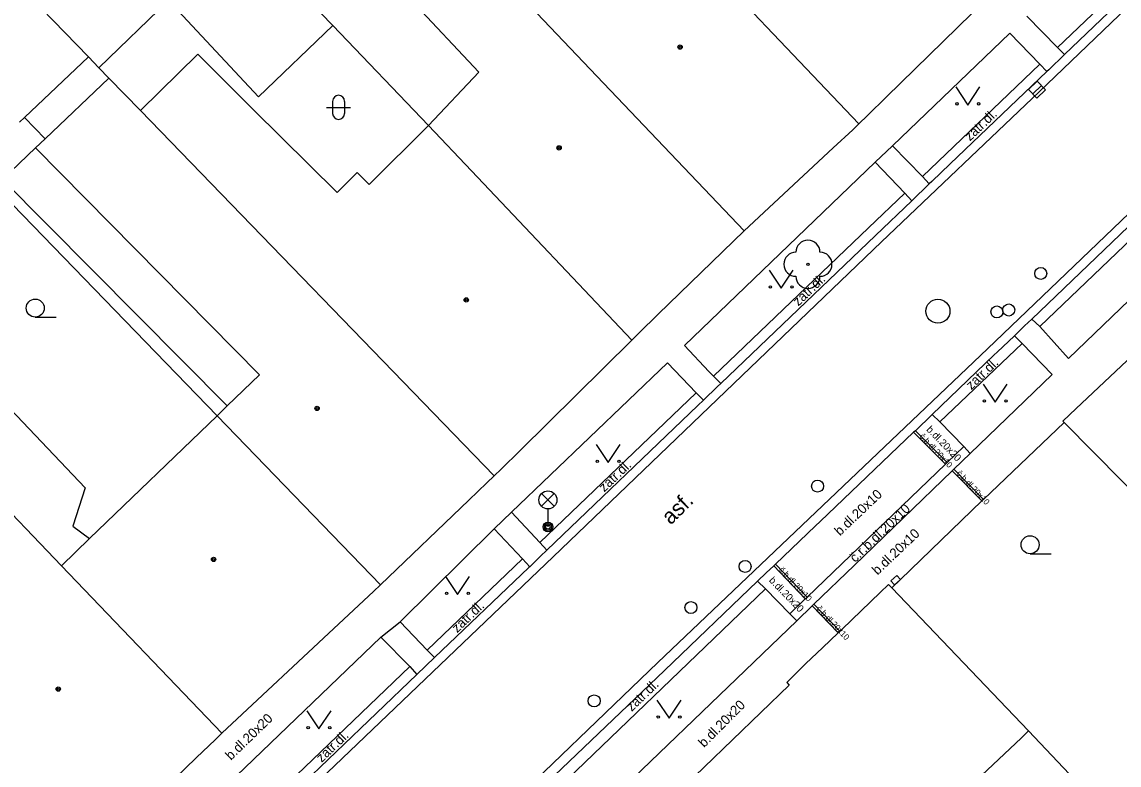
# Model space of a CAD drawing. Extents: x -596229 to -595156, y -1161237 to -1159376.
# Drawn here: x -596050.4 to -596004.82, y -1160640.72 to -1160609.83 of the extents above; entities that cross this region are included whole.
import ezdxf

# ---------------------------------------------------------------- set-up
doc = ezdxf.new("R2010")
doc.units = 0
for name, color, linetype in [('DOP - kresba z DSPS bez souradnic', 7, 'Continuous'), ('DOP - rozhrani ploch obecne', 7, 'Continuous'), ('Level 22', 7, 'Continuous'), ('Level 27', 7, 'Continuous'), ('Level 28', 7, 'Continuous'), ('Level 33', 7, 'Continuous'), ('Level 36', 7, 'Continuous'), ('Level 39', 7, 'Continuous'), ('slaboproud - povrch.  znaky a tel. budka skut. velikost', 7, 'Continuous'), ('TM - budovy zdene_ betonove - VP', 7, 'Continuous'), ('TM - chodniky - VP', 7, 'Continuous'), ('TM - komunikace - VP', 7, 'Continuous'), ('TM - letecke snimky - pomocna linie', 7, 'Continuous'), ('TM - plot drateny_ kovovy - VP', 7, 'Continuous'), ('TM - popis povrchu', 7, 'Continuous'), ('TM - rozhrani mezi zpev. plochami mezi sebou - VP', 7, 'Continuous'), ('TM - vstup do budovy - zdene_ betonove', 7, 'Continuous')]:
    doc.layers.add(name, color=color, linetype=linetype)

msp = doc.modelspace()

# ---------------------------------------------------------------- linework, layer by layer
at = {"layer": 'DOP - kresba z DSPS bez souradnic'}
for points in [[(-596051.21, -1160616.38), (-596049.84, -1160615.06)], [(-596041.87, -1160625.79), (-596051.21, -1160616.38)]]:
    msp.add_lwpolyline(points, dxfattribs=at)
at = {"layer": 'DOP - rozhrani ploch obecne'}
for points in [[(-596040, -1160607.37), (-596037.49, -1160609.98)], [(-596047.63, -1160611.28), (-596051.05, -1160607.74)], [(-596044.31, -1160608.94), (-596047.2, -1160611.73)], [(-596040.58, -1160612.94), (-596044.31, -1160608.94)], [(-596037.49, -1160609.98), (-596040.58, -1160612.94)], [(-596037.49, -1160609.98), (-596033.51, -1160614.13)], [(-596047.2, -1160611.73), (-596047.63, -1160611.28)], [(-596047.2, -1160611.73), (-596046.79, -1160612.16)], [(-596050.3, -1160613.8), (-596050.5, -1160613.99)], [(-596049.44, -1160614.68), (-596050.3, -1160613.8)], [(-596050.79, -1160617.42), (-596042.29, -1160626.2)]]:
    msp.add_lwpolyline(points, dxfattribs=at)
at = {"layer": 'Level 22'}
msp.add_circle((-596017.75, -1160619.9), 0.05, dxfattribs=at)
for centre, start, end in [((-596017.75, -1160619.4), 0, 180), ((-596018.25, -1160619.9), 90, 270), ((-596017.25, -1160619.9), 270, 90), ((-596017.75, -1160620.4), 180, 0)]:
    msp.add_arc(centre, 0.5, start, end, dxfattribs=at)
at = {"layer": 'Level 27'}
msp.add_line((-596008.411, -1160612.812), (-596008.049, -1160612.468), dxfattribs=at)
msp.add_lwpolyline([(-596008.239, -1160612.993), (-596007.877, -1160612.649), (-596008.221, -1160612.287), (-596008.583, -1160612.631)], close=True, dxfattribs=at)
msp.add_circle((-596012.35, -1160621.85), 0.5, dxfattribs=at)
at = {"layer": 'Level 28'}
for centre in [(-596008.08, -1160620.28), (-596009.41, -1160621.8), (-596009.9, -1160621.88), (-596017.35, -1160629.12), (-596020.36, -1160632.46), (-596022.61, -1160634.17), (-596026.63, -1160638.05)]:
    msp.add_circle(centre, 0.25, dxfattribs=at)
at = {"layer": 'Level 33'}
for p, q in [((-596028.815, -1160629.96), (-596028.285, -1160629.43)), ((-596028.815, -1160629.43), (-596028.285, -1160629.96)), ((-596028.55, -1160630.07), (-596028.55, -1160630.82))]:
    msp.add_line(p, q, dxfattribs=at)
for centre, radius in [((-596028.55, -1160629.695), 0.375), ((-596028.55, -1160630.82), 0.2), ((-596028.55, -1160630.82), 0.145), ((-596028.55, -1160630.82), 0.0876)]:
    msp.add_circle(centre, radius, dxfattribs=at)
at = {"layer": 'Level 36'}
for p, q in [((-596037.746, -1160613.376), (-596036.746, -1160613.376)), ((-596037.496, -1160613.126), (-596037.496, -1160613.626)), ((-596036.996, -1160613.126), (-596036.996, -1160613.626)), ((-596049.85, -1160622.095), (-596048.975, -1160622.095)), ((-596008.52, -1160631.935), (-596007.645, -1160631.935))]:
    msp.add_line(p, q, dxfattribs=at)
for points in [[(-596011.61, -1160612.53), (-596011.11, -1160613.28), (-596010.61, -1160612.53)], [(-596019.36, -1160620.14), (-596018.86, -1160620.89), (-596018.36, -1160620.14)], [(-596010.47, -1160624.88), (-596009.97, -1160625.63), (-596009.47, -1160624.88)], [(-596026.55, -1160627.39), (-596026.05, -1160628.14), (-596025.55, -1160627.39)], [(-596032.81, -1160632.88), (-596032.31, -1160633.63), (-596031.81, -1160632.88)], [(-596038.56, -1160638.46), (-596038.06, -1160639.21), (-596037.56, -1160638.46)], [(-596024.02, -1160638.02), (-596023.52, -1160638.77), (-596023.02, -1160638.02)]]:
    msp.add_lwpolyline(points, dxfattribs=at)
for centre, radius in [((-596011.56, -1160613.23), 0.05), ((-596010.661, -1160613.23), 0.05), ((-596019.31, -1160620.84), 0.05), ((-596018.411, -1160620.84), 0.05), ((-596049.85, -1160621.72), 0.375), ((-596010.42, -1160625.58), 0.05), ((-596009.521, -1160625.58), 0.05), ((-596026.5, -1160628.09), 0.05), ((-596025.601, -1160628.09), 0.05), ((-596008.52, -1160631.56), 0.375), ((-596032.76, -1160633.58), 0.05), ((-596031.861, -1160633.58), 0.05), ((-596023.97, -1160638.72), 0.05), ((-596023.071, -1160638.72), 0.05), ((-596038.51, -1160639.16), 0.05), ((-596037.611, -1160639.16), 0.05)]:
    msp.add_circle(centre, radius, dxfattribs=at)
for centre, start, end in [((-596037.246, -1160613.126), 0, 180), ((-596037.246, -1160613.626), 180, 0)]:
    msp.add_arc(centre, 0.25, start, end, dxfattribs=at)
at = {"layer": 'Level 39'}
for centre, radius in [((-596023.06, -1160610.87), 0.09), ((-596023.06, -1160610.87), 0.0398), ((-596028.09, -1160615.06), 0.09), ((-596028.09, -1160615.06), 0.0398), ((-596031.94, -1160621.38), 0.09), ((-596031.94, -1160621.38), 0.0398), ((-596038.14, -1160625.89), 0.09), ((-596038.14, -1160625.89), 0.0398), ((-596042.44, -1160632.17), 0.09), ((-596042.44, -1160632.17), 0.0398), ((-596048.89, -1160637.56), 0.09), ((-596048.89, -1160637.56), 0.0398)]:
    msp.add_circle(centre, radius, dxfattribs=at)
at = {"layer": 'slaboproud - povrch.  znaky a tel. budka skut. velikost'}
for points in [[(-596013.91, -1160633.01), (-596014.15, -1160633.22), (-596014.3, -1160633.06), (-596014.06, -1160632.84)], [(-596014.06, -1160632.84), (-596013.91, -1160633.01)]]:
    msp.add_lwpolyline(points, dxfattribs=at)
at = {"layer": 'TM - budovy zdene_ betonove - VP'}
for points in [[(-596015.63, -1160614.06), (-596023.57, -1160605.71)], [(-596031.52, -1160606.81), (-596020.4, -1160618.51)], [(-596031.42, -1160611.92), (-596034.23, -1160608.9)], [(-596014.49, -1160612.94), (-596010.94, -1160609.47)], [(-596045.48, -1160613.51), (-596043.1, -1160611.17)], [(-596043.1, -1160611.17), (-596040.79, -1160613.46)], [(-596033.51, -1160614.13), (-596031.42, -1160611.92)], [(-596049.44, -1160614.68), (-596046.79, -1160612.16)], [(-596045.48, -1160613.51), (-596046.79, -1160612.16)], [(-596030.78, -1160628.69), (-596045.48, -1160613.51)], [(-596040.79, -1160613.46), (-596037.3, -1160616.92)], [(-596015.63, -1160614.06), (-596015.27, -1160613.71)], [(-596035.98, -1160616.58), (-596033.51, -1160614.13)], [(-596033.51, -1160614.13), (-596031.72, -1160616.01)], [(-596015.89, -1160614.31), (-596015.63, -1160614.06)], [(-596049.84, -1160615.06), (-596049.44, -1160614.68)], [(-596040.53, -1160624.5), (-596049.84, -1160615.06)], [(-596020.4, -1160618.51), (-596016.7, -1160615.06)], [(-596037.3, -1160616.92), (-596036.47, -1160616.08)], [(-596036.47, -1160616.08), (-596035.98, -1160616.58)], [(-596031.72, -1160616.01), (-596025.07, -1160623.05)], [(-596023.97, -1160621.98), (-596020.4, -1160618.51)], [(-596005.68, -1160625.02), (-596000.7, -1160620.33)], [(-596024.77, -1160622.76), (-596025.07, -1160623.05)], [(-596029.71, -1160627.64), (-596025.07, -1160623.05)], [(-596052.19, -1160624.55), (-596047.78, -1160629.19)], [(-596041.87, -1160625.79), (-596040.53, -1160624.5)], [(-596042.29, -1160626.2), (-596041.87, -1160625.79)], [(-596007.16, -1160626.42), (-596006.6, -1160625.89)], [(-596047.59, -1160631.3), (-596042.29, -1160626.2)], [(-596042.29, -1160626.2), (-596035.5, -1160633.22)], [(-596007.11, -1160626.47), (-596007.16, -1160626.42)], [(-595999.84, -1160633.83), (-596007.11, -1160626.47)], [(-596030.78, -1160628.69), (-596030.49, -1160628.41)], [(-596031.09, -1160628.98), (-596030.78, -1160628.69)], [(-596048.76, -1160632.43), (-596052.03, -1160629.03)], [(-596047.78, -1160629.19), (-596048.29, -1160630.79)], [(-596035.5, -1160633.22), (-596031.83, -1160629.7)], [(-596048.29, -1160630.79), (-596047.59, -1160631.3)], [(-596047.59, -1160631.3), (-596048.76, -1160632.43)], [(-596048.76, -1160632.43), (-596042.09, -1160639.39)], [(-596035.8, -1160633.5), (-596035.5, -1160633.22)], [(-596014.75, -1160633.55), (-596014.4, -1160633.21)], [(-596014.4, -1160633.21), (-596014.27, -1160633.35)], [(-596014.27, -1160633.35), (-596008.59, -1160639.3)], [(-596042.09, -1160639.39), (-596037.23, -1160634.84)], [(-596017.14, -1160635.84), (-596016.49, -1160635.22)], [(-596016.49, -1160635.22), (-596016.42, -1160635.15)], [(-596016.42, -1160635.15), (-596016.33, -1160635.07)], [(-596018.63, -1160637.28), (-596017.83, -1160636.5)], [(-596018.63, -1160637.28), (-596018.53, -1160637.39), (-596024.42, -1160643.08)], [(-596008.59, -1160639.3), (-596008.88, -1160639.58)], [(-596042.36, -1160639.65), (-596042.09, -1160639.39)], [(-596008.88, -1160639.58), (-596010.54, -1160641.15)], [(-596047.9, -1160645), (-596043.16, -1160640.42)]]:
    msp.add_lwpolyline(points, dxfattribs=at)
at = {"layer": 'TM - chodniky - VP'}
for points in [[(-596007.38, -1160610.89), (-595994.37, -1160598.47)], [(-596007.38, -1160610.89), (-596008.65, -1160609.59)], [(-596014.23, -1160614.97), (-596009.36, -1160610.29)], [(-596009.36, -1160610.29), (-596008.11, -1160611.58)], [(-596012.99, -1160616.25), (-596008.11, -1160611.58)], [(-596008.12, -1160622.49), (-595996.93, -1160611.77)], [(-596006.92, -1160623.81), (-595995.75, -1160613.07)], [(-596012.99, -1160616.25), (-596014.23, -1160614.97)], [(-596022.88, -1160623.28), (-596014.95, -1160615.65)], [(-596014.95, -1160615.65), (-596013.73, -1160616.94)], [(-596013.73, -1160616.94), (-596015.24, -1160618.39), (-596021.67, -1160624.55)], [(-596008.12, -1160622.49), (-596006.92, -1160623.81)], [(-596021.67, -1160624.55), (-596021.87, -1160624.35), (-596022.88, -1160623.28)], [(-596012.27, -1160626.45), (-596008.85, -1160623.19)], [(-596008.85, -1160623.19), (-596007.61, -1160624.48)], [(-596030.07, -1160630.2), (-596023.58, -1160623.99)], [(-596022.39, -1160625.25), (-596023.58, -1160623.99)], [(-596011.01, -1160627.77), (-596007.61, -1160624.48)], [(-596028.88, -1160631.46), (-596022.39, -1160625.25)], [(-596012.27, -1160626.45), (-596011.27, -1160627.47)], [(-596011.27, -1160627.47), (-596011.01, -1160627.77)], [(-596030.07, -1160630.2), (-596028.88, -1160631.46)], [(-596034.69, -1160634.76), (-596030.79, -1160630.9)], [(-596030.79, -1160630.9), (-596029.61, -1160632.14)], [(-596033.56, -1160635.94), (-596029.61, -1160632.14)], [(-596029.16, -1160642.67), (-596019.51, -1160633.39)], [(-596019.51, -1160633.39), (-596018.5, -1160634.43)], [(-596033.56, -1160635.94), (-596034.69, -1160634.76)], [(-596027.86, -1160644.01), (-596018.21, -1160634.72)], [(-596018.5, -1160634.43), (-596018.21, -1160634.72)], [(-596042.19, -1160641.85), (-596035.49, -1160635.4)], [(-596035.49, -1160635.4), (-596034.29, -1160636.62)], [(-596041, -1160643.07), (-596034.29, -1160636.62)]]:
    msp.add_lwpolyline(points, dxfattribs=at)
at = {"layer": 'TM - komunikace - VP'}
for points in [[(-595994.11, -1160598.74), (-595994.52, -1160599.15), (-595995.48, -1160600.07), (-595995.94, -1160600.51), (-596000.39, -1160604.77), (-596007.09, -1160611.18)], [(-595997.24, -1160611.45), (-595998.42, -1160612.57), (-596008.45, -1160622.18)], [(-596007.09, -1160611.18), (-596007.74, -1160611.81), (-596007.82, -1160611.88)], [(-596007.82, -1160611.88), (-596011.84, -1160615.73), (-596012.6, -1160616.46), (-596012.71, -1160616.56)], [(-596012.71, -1160616.56), (-596013.44, -1160617.26)], [(-596013.44, -1160617.26), (-596014.94, -1160618.7), (-596021.37, -1160624.85)], [(-596008.45, -1160622.18), (-596008.75, -1160622.46), (-596009.17, -1160622.87)], [(-596009.17, -1160622.87), (-596009.89, -1160623.55), (-596010.01, -1160623.67), (-596012.59, -1160626.15)], [(-596021.37, -1160624.85), (-596021.5, -1160624.98), (-596022.09, -1160625.55)], [(-596022.09, -1160625.55), (-596022.32, -1160625.77), (-596028.59, -1160631.78)], [(-596012.59, -1160626.15), (-596013.28, -1160626.82)], [(-596013.36, -1160626.88), (-596017.24, -1160630.59), (-596017.43, -1160630.77), (-596019.1, -1160632.37)], [(-596013.28, -1160626.82), (-596013.36, -1160626.88)], [(-596028.59, -1160631.78), (-596028.86, -1160632.04), (-596029.3, -1160632.47)], [(-596029.3, -1160632.47), (-596029.35, -1160632.51), (-596033.26, -1160636.25)], [(-596019.17, -1160632.44), (-596019.48, -1160632.72), (-596019.85, -1160633.07)], [(-596019.1, -1160632.37), (-596019.17, -1160632.44)], [(-596019.85, -1160633.07), (-596023.71, -1160636.78), (-596029.49, -1160642.31)], [(-596033.26, -1160636.25), (-596033.99, -1160636.95)], [(-596033.99, -1160636.95), (-596040.7, -1160643.38)]]:
    msp.add_lwpolyline(points, dxfattribs=at)
at = {"layer": 'TM - letecke snimky - pomocna linie'}
for points in [[(-596050.3, -1160613.8), (-596047.63, -1160611.28)], [(-596014.95, -1160615.65), (-596014.23, -1160614.97)], [(-596030.79, -1160630.9), (-596030.07, -1160630.2)], [(-596035.49, -1160635.4), (-596034.69, -1160634.76)], [(-596005.68, -1160642.37), (-596008.59, -1160639.3)]]:
    msp.add_lwpolyline(points, dxfattribs=at)
at = {"layer": 'TM - plot drateny_ kovovy - VP'}
for points in [[(-596007.11, -1160626.47), (-596010.45, -1160629.68)], [(-596010.52, -1160629.74), (-596013.91, -1160633.01)], [(-596010.45, -1160629.68), (-596010.52, -1160629.74)], [(-596013.91, -1160633.01), (-596014.27, -1160633.35)]]:
    msp.add_lwpolyline(points, dxfattribs=at)
at = {"layer": 'TM - rozhrani mezi zpev. plochami mezi sebou - VP'}
for points in [[(-595993.71, -1160598.9), (-596000.15, -1160605.06), (-596008.14, -1160612.73), (-596014.69, -1160618.96), (-596028.33, -1160632.06), (-596042.1, -1160645.23), (-596054.28, -1160656.88), (-596054.86, -1160657.4)], [(-595988.93, -1160602.94), (-595995.6, -1160609.34), (-596010.29, -1160623.41), (-596023.98, -1160636.45), (-596037.8, -1160649.75), (-596045.64, -1160657.26)], [(-596007.09, -1160611.18), (-596007.38, -1160610.89)], [(-596008.11, -1160611.58), (-596007.82, -1160611.88)], [(-596012.71, -1160616.56), (-596012.99, -1160616.25)], [(-596013.73, -1160616.94), (-596013.44, -1160617.26)], [(-596008.45, -1160622.18), (-596008.12, -1160622.49)], [(-596009.17, -1160622.87), (-596008.85, -1160623.19)], [(-596021.37, -1160624.85), (-596021.67, -1160624.55)], [(-596022.09, -1160625.55), (-596022.39, -1160625.25)], [(-596012.59, -1160626.15), (-596012.27, -1160626.45)], [(-596013.36, -1160626.88), (-596012.03, -1160628.21)], [(-596013.28, -1160626.82), (-596011.96, -1160628.14)], [(-596011.96, -1160628.14), (-596011.27, -1160627.47)], [(-596011.69, -1160628.42), (-596011.01, -1160627.77)], [(-596017.78, -1160633.74), (-596012.03, -1160628.21)], [(-596012.03, -1160628.21), (-596011.96, -1160628.14)], [(-596011.76, -1160628.49), (-596011.69, -1160628.42)], [(-596011.69, -1160628.42), (-596010.45, -1160629.68)], [(-596017.5, -1160634.03), (-596015.83, -1160632.42), (-596011.76, -1160628.49)], [(-596011.76, -1160628.49), (-596010.52, -1160629.74)], [(-596028.88, -1160631.46), (-596028.59, -1160631.78)], [(-596029.61, -1160632.14), (-596029.3, -1160632.47)], [(-596019.17, -1160632.44), (-596017.86, -1160633.81)], [(-596019.1, -1160632.37), (-596017.78, -1160633.74)], [(-596019.85, -1160633.07), (-596019.51, -1160633.39)], [(-596018.5, -1160634.43), (-596017.86, -1160633.81)], [(-596017.86, -1160633.81), (-596017.78, -1160633.74)], [(-596018.21, -1160634.72), (-596017.57, -1160634.1)], [(-596017.57, -1160634.1), (-596017.5, -1160634.03)], [(-596017.57, -1160634.1), (-596016.49, -1160635.22)], [(-596017.5, -1160634.03), (-596016.42, -1160635.15)], [(-596033.26, -1160636.25), (-596033.56, -1160635.94)], [(-596034.29, -1160636.62), (-596033.99, -1160636.95)]]:
    msp.add_lwpolyline(points, dxfattribs=at)
at = {"layer": 'TM - vstup do budovy - zdene_ betonove'}
for points in [[(-596015.27, -1160613.71), (-596014.49, -1160612.94)], [(-596016.7, -1160615.06), (-596015.89, -1160614.31)], [(-596024.77, -1160622.76), (-596023.97, -1160621.98)], [(-596005.68, -1160625.02), (-596006.6, -1160625.89)], [(-596030.49, -1160628.41), (-596029.71, -1160627.64)], [(-596031.83, -1160629.7), (-596031.09, -1160628.98)], [(-596037.23, -1160634.84), (-596035.8, -1160633.5)], [(-596014.75, -1160633.55), (-596016.33, -1160635.07)], [(-596017.14, -1160635.84), (-596017.83, -1160636.5)], [(-596043.16, -1160640.42), (-596042.36, -1160639.65)]]:
    msp.add_lwpolyline(points, dxfattribs=at)

# ---------------------------------------------------------------- texts
at = {"layer": 'TM - popis povrchu'}
for s, height, rotation, p in [('zatr.dl.', 0.4, 43.603, (-596011.02, -1160614.8)), ('zatr.dl.', 0.4, 43.603, (-596018.15, -1160621.66)), ('zatr.dl.', 0.4, 43.603, (-596010.96, -1160625.14)), ('b.dl.20x20', 0.3, 314, (-596012.85, -1160626.79)), ('č.b.dl.20x10', 0.25, 313, (-596013.13, -1160627.07)), ('zatr.dl.', 0.4, 43.603, (-596026.21, -1160629.39)), ('č.b.dl.20x10', 0.25, 313, (-596011.59, -1160628.61)), ('b.dl.20x10', 0.4, 43.603, (-596016.42, -1160631.21)), ('asf.', 0.65, 44.5993, (-596023.45, -1160630.76)), ('č.r.b.dl.20x10', 0.4, 43.603, (-596015.79, -1160632.32)), ('b.dl.20x10', 0.4, 43.603, (-596014.86, -1160632.84)), ('č.b.dl.20x10', 0.25, 313, (-596018.97, -1160632.62)), ('b.dl.20x20', 0.3, 314, (-596019.39, -1160633.06)), ('zatr.dl.', 0.4, 43.603, (-596032.32, -1160635.24)), ('č.b.dl.20x10', 0.25, 313, (-596017.41, -1160634.23)), ('zatr.dl.', 0.4, 43.603, (-596025.07, -1160638.51)), ('b.dl.20x20', 0.4, 45.2557, (-596022.06, -1160640.01)), ('b.dl.20x20', 0.4, 44.1067, (-596041.72, -1160640.54)), ('zatr.dl.', 0.4, 43.603, (-596037.95, -1160640.63))]:
    msp.add_text(s, height=height, rotation=rotation, dxfattribs=at).set_placement(p)

doc.saveas('drawing.dxf')
